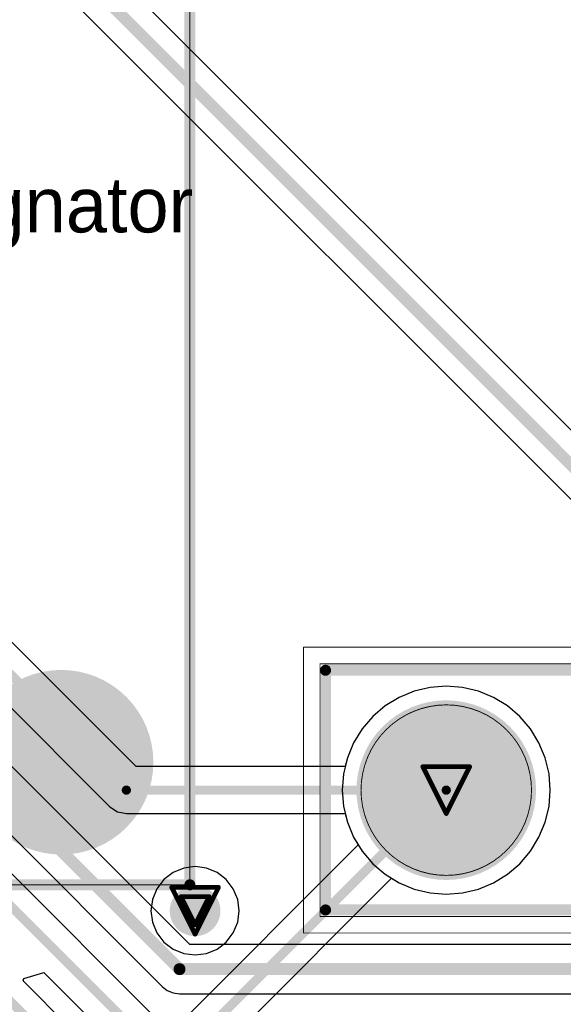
# Model space of a CAD drawing. Header units: millimetres. Extents: x 138 to 555, y 26 to 334.
# Tile 439 of 656: x 216 to 222, y 288 to 298. Entities that reach past the tile are written whole.
import ezdxf

# ---------------------------------------------------------------- set-up
doc = ezdxf.new("R2010")
doc.units = ezdxf.units.MM
for name, color, linetype in [('BottomLayer', 5, 'Continuous'), ('BottomSolder', 6, 'Continuous'), ('DrillDrawing', 1, 'Continuous'), ('Mechanical20', 56, 'Continuous'), ('Mechanical27', 56, 'Continuous'), ('MidLayer1', 16, 'Continuous'), ('MidLayer2', 76, 'Continuous'), ('MidLayer3', 90, 'Continuous'), ('MidLayer4', 156, 'Continuous'), ('MultiLayer', 9, 'Continuous'), ('PadHoleLayer', 156, 'Continuous'), ('TopLayer', 1, 'Continuous'), ('TopOverlay', 2, 'Continuous'), ('TopSolder', 216, 'Continuous'), ('ViaHoleLayer', 16, 'Continuous')]:
    doc.layers.add(name, color=color, linetype=linetype)

# ---------------------------------------------------------------- blocks, each defined once
blk = doc.blocks.new('CON_SAMTEC_TSW_103_07_F_S_796')
at = {"layer": 'BottomLayer', "const_width": 0.925}
for points in [[(-0.462, 0, 1), (0.462, 0, 1)], [(2.078, 0, 1), (3.002, 0, 1)]]:
    blk.add_lwpolyline(points, format="xyb", close=True, dxfattribs=at)
at = {"layer": 'BottomLayer'}
blk.add_solid([(-3.465, -0.925), (-1.615, -0.925), (-3.465, 0.925), (-1.615, 0.925)], dxfattribs=at)
at = {"layer": 'BottomSolder', "const_width": 0.975}
for points in [[(-0.487, 0, 1), (0.487, 0, 1)], [(2.053, 0, 1), (3.027, 0, 1)]]:
    blk.add_lwpolyline(points, format="xyb", close=True, dxfattribs=at)
at = {"layer": 'BottomSolder'}
blk.add_solid([(-3.515, -0.975), (-1.565, -0.975), (-3.515, 0.975), (-1.565, 0.975)], dxfattribs=at)
at = {"layer": 'Mechanical20', "const_width": 0.01}
for points in [[(-4.09, 1.55), (-4.09, -1.55)], [(4.09, 1.55), (-4.09, 1.55)], [(4.09, 1.55), (4.09, -1.55)], [(4.09, -1.55), (-4.09, -1.55)]]:
    blk.add_lwpolyline(points, dxfattribs=at)
at = {"layer": 'Mechanical20', "const_width": 0.005}
for points in [[(-4.092, 1.55, 1), (-4.088, 1.55, 1)], [(-4.092, 1.55, 1), (-4.088, 1.55, 1)], [(4.088, 1.55, 1), (4.092, 1.55, 1)], [(4.088, 1.55, 1), (4.092, 1.55, 1)], [(-4.092, -1.55, 1), (-4.088, -1.55, 1)], [(-4.092, -1.55, 1), (-4.088, -1.55, 1)], [(4.088, -1.55, 1), (4.092, -1.55, 1)], [(4.088, -1.55, 1), (4.092, -1.55, 1)]]:
    blk.add_lwpolyline(points, format="xyb", close=True, dxfattribs=at)
at = {"layer": 'Mechanical27'}
for p, q in [((-2.635, 0.357), (-2.492, 0.5)), ((-2.492, 0.5), (-2.492, -0.5)), ((-2.73, 0.309), (-2.635, 0.357))]:
    blk.add_line(p, q, dxfattribs=at)
at = {"layer": 'Mechanical27', "const_width": 0.01}
for points in [[(-3.91, 1.37), (-3.91, -1.37)], [(3.91, 1.37), (-3.91, 1.37)], [(3.91, 1.37), (3.91, -1.37)], [(-1.615, 0.925), (-3.465, 0.925)], [(-3.465, 0.925), (-3.465, -0.925)], [(-1.615, 0.925), (-1.615, -0.925)], [(-1.615, -0.925), (-3.465, -0.925)], [(3.91, -1.37), (-3.91, -1.37)]]:
    blk.add_lwpolyline(points, dxfattribs=at)
at = {"layer": 'Mechanical27'}
for points, const_width in [([(-3.912, 1.37, 1), (-3.908, 1.37, 1)], 0.005), ([(-3.912, 1.37, 1), (-3.908, 1.37, 1)], 0.005), ([(3.908, 1.37, 1), (3.912, 1.37, 1)], 0.005), ([(3.908, 1.37, 1), (3.912, 1.37, 1)], 0.005), ([(-3.467, 0.925, 1), (-3.463, 0.925, 1)], 0.005), ([(-3.467, 0.925, 1), (-3.463, 0.925, 1)], 0.005), ([(-1.617, 0.925, 1), (-1.613, 0.925, 1)], 0.005), ([(-1.617, 0.925, 1), (-1.613, 0.925, 1)], 0.005), ([(0.925, 0, 1), (-0.925, 0, 1)], 0.01), ([(3.465, 0, 1), (1.615, 0, 1)], 0.01), ([(-0.927, 0, 1), (-0.923, 0, 1)], 0.005), ([(0.923, 0, 1), (0.927, 0, 1)], 0.005), ([(1.613, 0, 1), (1.617, 0, 1)], 0.005), ([(3.463, 0, 1), (3.467, 0, 1)], 0.005), ([(-3.467, -0.925, 1), (-3.463, -0.925, 1)], 0.005), ([(-3.467, -0.925, 1), (-3.463, -0.925, 1)], 0.005), ([(-1.617, -0.925, 1), (-1.613, -0.925, 1)], 0.005), ([(-1.617, -0.925, 1), (-1.613, -0.925, 1)], 0.005), ([(-3.912, -1.37, 1), (-3.908, -1.37, 1)], 0.005), ([(-3.912, -1.37, 1), (-3.908, -1.37, 1)], 0.005), ([(3.908, -1.37, 1), (3.912, -1.37, 1)], 0.005), ([(3.908, -1.37, 1), (3.912, -1.37, 1)], 0.005)]:
    blk.add_lwpolyline(points, format="xyb", close=True, dxfattribs=dict(at, const_width=const_width))
at = {"layer": 'MidLayer1', "const_width": 0.925}
for points in [[(-3.002, 0, 1), (-2.078, 0, 1)], [(-0.462, 0, 1), (0.462, 0, 1)], [(2.078, 0, 1), (3.002, 0, 1)]]:
    blk.add_lwpolyline(points, format="xyb", close=True, dxfattribs=at)
at = {"layer": 'MidLayer2', "const_width": 0.925}
for points in [[(-3.002, 0, 1), (-2.078, 0, 1)], [(-0.462, 0, 1), (0.462, 0, 1)], [(2.078, 0, 1), (3.002, 0, 1)]]:
    blk.add_lwpolyline(points, format="xyb", close=True, dxfattribs=at)
at = {"layer": 'MidLayer3', "const_width": 0.925}
for points in [[(-3.002, 0, 1), (-2.078, 0, 1)], [(-0.462, 0, 1), (0.462, 0, 1)], [(2.078, 0, 1), (3.002, 0, 1)]]:
    blk.add_lwpolyline(points, format="xyb", close=True, dxfattribs=at)
at = {"layer": 'MidLayer4', "const_width": 0.925}
for points in [[(-3.002, 0, 1), (-2.078, 0, 1)], [(-0.462, 0, 1), (0.462, 0, 1)], [(2.078, 0, 1), (3.002, 0, 1)]]:
    blk.add_lwpolyline(points, format="xyb", close=True, dxfattribs=at)
at = {"layer": 'MultiLayer', "const_width": 0.925}
for points in [[(-0.462, 0, 1), (0.462, 0, 1)], [(2.078, 0, 1), (3.002, 0, 1)]]:
    blk.add_lwpolyline(points, format="xyb", close=True, dxfattribs=at)
at = {"layer": 'PadHoleLayer', "const_width": 0.5}
for points in [[(-2.79, 0, 1), (-2.29, 0, 1)], [(-0.25, 0, 1), (0.25, 0, 1)], [(2.29, 0, 1), (2.79, 0, 1)]]:
    blk.add_lwpolyline(points, format="xyb", close=True, dxfattribs=at)
at = {"layer": 'TopLayer', "const_width": 0.925}
for points in [[(-0.462, 0, 1), (0.462, 0, 1)], [(2.078, 0, 1), (3.002, 0, 1)]]:
    blk.add_lwpolyline(points, format="xyb", close=True, dxfattribs=at)
at = {"layer": 'TopLayer'}
blk.add_solid([(-3.465, -0.925), (-1.615, -0.925), (-3.465, 0.925), (-1.615, 0.925)], dxfattribs=at)
at = {"layer": 'TopOverlay'}
for p, q in [((-4.375, -0.608), (-4.375, 0.592)), ((-4.09, -0.38), (-4.204, -0.437)), ((-4.204, -0.437), (-4.375, -0.608))]:
    blk.add_line(p, q, dxfattribs=at)
at = {"layer": 'TopOverlay', "const_width": 0.12}
for points in [[(-3.85, 1.3), (-3.85, -1.3)], [(3.85, 1.3), (-3.85, 1.3)], [(3.85, 1.3), (3.85, -1.3)], [(3.85, -1.3), (-3.85, -1.3)]]:
    blk.add_lwpolyline(points, dxfattribs=at)
at = {"layer": 'TopOverlay', "const_width": 0.06}
for points in [[(-3.88, 1.3, 1), (-3.82, 1.3, 1)], [(-3.88, 1.3, 1), (-3.82, 1.3, 1)], [(3.82, 1.3, 1), (3.88, 1.3, 1)], [(3.82, 1.3, 1), (3.88, 1.3, 1)], [(-3.88, -1.3, 1), (-3.82, -1.3, 1)], [(-3.88, -1.3, 1), (-3.82, -1.3, 1)], [(3.82, -1.3, 1), (3.88, -1.3, 1)], [(3.82, -1.3, 1), (3.88, -1.3, 1)]]:
    blk.add_lwpolyline(points, format="xyb", close=True, dxfattribs=at)
at = {"layer": 'TopSolder', "const_width": 0.975}
for points in [[(-0.487, 0, 1), (0.487, 0, 1)], [(2.053, 0, 1), (3.027, 0, 1)]]:
    blk.add_lwpolyline(points, format="xyb", close=True, dxfattribs=at)
at = {"layer": 'TopSolder'}
blk.add_solid([(-3.515, -0.975), (-1.565, -0.975), (-3.515, 0.975), (-1.565, 0.975)], dxfattribs=at)
blk = doc.blocks.new('CON_FCI_20021311_XXX20XXLF_MOD_MB1299_953')
at = {"layer": 'Mechanical27', "const_width": 0.01}
for points in [[(9.271, 7.015), (-9.129, 7.015)], [(9.271, -6.985), (9.271, 7.015)]]:
    blk.add_lwpolyline(points, dxfattribs=at)
at = {"layer": 'Mechanical27', "const_width": 0.005}
blk.add_lwpolyline([(9.269, 7.015, 1), (9.274, 7.015, 1)], format="xyb", close=True, dxfattribs=at)
blk.add_lwpolyline([(9.269, 7.015, 1), (9.274, 7.015, 1)], format="xyb", close=True, dxfattribs=at)
at = {"layer": 'TopOverlay', "const_width": 0.12}
for points in [[(9.271, 7.015), (-9.129, 7.015)], [(9.271, -6.985), (9.271, 7.015)]]:
    blk.add_lwpolyline(points, dxfattribs=at)
at = {"layer": 'TopOverlay', "const_width": 0.06}
blk.add_lwpolyline([(9.241, 7.015, 1), (9.301, 7.015, 1)], format="xyb", close=True, dxfattribs=at)
blk.add_lwpolyline([(9.241, 7.015, 1), (9.301, 7.015, 1)], format="xyb", close=True, dxfattribs=at)

msp = doc.modelspace()

# ---------------------------------------------------------------- linework, layer by layer
at = {"layer": 'BottomLayer'}
for p, q in [((217.369, 290.369), (212.411, 295.328)), ((212.321, 294.696), (217.083, 289.934)), ((220.386, 291.188), (220.223, 291.12)), ((220.559, 291.229), (220.386, 291.188)), ((220.735, 291.243), (220.559, 291.229)), ((220.912, 291.229), (220.735, 291.243)), ((221.084, 291.188), (220.912, 291.229)), ((221.247, 291.12), (221.084, 291.188)), ((220.223, 291.12), (220.072, 291.027)), ((221.398, 291.027), (221.247, 291.12)), ((220.072, 291.027), (219.937, 290.912)), ((221.533, 290.912), (221.398, 291.027)), ((217.951, 288.439), (215.547, 290.842)), ((219.937, 290.912), (219.822, 290.778)), ((221.648, 290.778), (221.533, 290.912)), ((219.822, 290.778), (219.73, 290.627)), ((221.741, 290.627), (221.648, 290.778)), ((219.73, 290.627), (219.662, 290.463)), ((221.808, 290.463), (221.741, 290.627)), ((219.662, 290.463), (219.639, 290.369)), ((221.85, 290.291), (221.808, 290.463)), ((215.248, 290.386), (217.651, 287.983)), ((219.639, 290.369), (217.369, 290.369)), ((221.864, 290.114), (221.85, 290.291)), ((221.85, 289.938), (221.864, 290.114)), ((217.083, 289.934), (217.166, 289.879)), ((221.808, 289.766), (221.85, 289.938)), ((217.166, 289.879), (217.264, 289.86)), ((217.264, 289.86), (219.639, 289.86)), ((219.639, 289.86), (219.662, 289.766)), ((219.662, 289.766), (219.73, 289.602)), ((221.741, 289.602), (221.808, 289.766)), ((219.73, 289.602), (219.822, 289.451)), ((221.648, 289.451), (221.741, 289.602)), ((217.791, 287.435), (215.8, 289.426)), ((219.822, 289.451), (219.937, 289.316)), ((221.533, 289.316), (221.648, 289.451)), ((219.937, 289.316), (220.072, 289.201)), ((221.398, 289.201), (221.533, 289.316)), ((220.072, 289.201), (220.223, 289.109)), ((221.247, 289.109), (221.398, 289.201)), ((220.223, 289.109), (220.386, 289.041)), ((220.386, 289.041), (220.559, 289)), ((220.912, 289), (221.084, 289.041)), ((221.084, 289.041), (221.247, 289.109)), ((220.559, 289), (220.735, 288.986)), ((220.735, 288.986), (220.912, 289)), ((227.499, 288.439), (217.951, 288.439)), ((216.144, 288.044), (216.15, 288.072)), ((216.15, 288.072), (216.37, 288.135)), ((216.37, 288.135), (217.505, 287)), ((219.467, 284.722), (216.144, 288.044)), ((217.651, 287.983), (217.706, 287.94)), ((217.706, 287.94), (217.771, 287.914)), ((217.771, 287.914), (217.84, 287.905)), ((217.84, 287.905), (227.61, 287.905))]:
    msp.add_line(p, q, dxfattribs=at)
for points, const_width in [([(212.231, 295.147), (217.264, 290.114)], 0.1), ([(215.358, 290.653), (217.84, 288.172)], 0.13), ([(217.264, 290.114), (220.735, 290.114)], 0.1), ([(215.62, 289.246), (217.685, 287.18)], 0.1), ([(215.52, 288.307), (239.02, 264.807)], 0.1), ([(217.84, 288.172), (227.61, 288.172)], 0.13)]:
    msp.add_lwpolyline(points, dxfattribs=dict(at, const_width=const_width))
for points, const_width in [([(217.239, 290.114, 1), (217.289, 290.114, 1)], 0.05), ([(217.239, 290.114, 1), (217.289, 290.114, 1)], 0.05), ([(220.71, 290.114, 1), (220.76, 290.114, 1)], 0.05), ([(217.872, 288.805, 1), (218.147, 288.805, 1)], 0.275), ([(217.808, 288.172, 1), (217.873, 288.172, 1)], 0.065), ([(217.808, 288.172, 1), (217.873, 288.172, 1)], 0.065)]:
    msp.add_lwpolyline(points, format="xyb", close=True, dxfattribs=dict(at, const_width=const_width))
at = {"layer": 'DrillDrawing', "const_width": 0.0508}
for points in [[(220.481, 290.368), (220.989, 290.368)], [(220.481, 290.368), (220.735, 289.86)], [(220.735, 289.86), (220.989, 290.368)], [(217.756, 289.059), (218.264, 289.059)], [(217.756, 289.059), (218.01, 288.551)], [(218.01, 288.551), (218.264, 289.059)], [(217.857, 288.958), (218.162, 288.958)], [(217.857, 288.958), (218.01, 288.653)], [(218.01, 288.653), (218.162, 288.958)]]:
    msp.add_lwpolyline(points, dxfattribs=at)
at = {"layer": 'DrillDrawing', "const_width": 0.0254}
for points in [[(220.468, 290.368, 1), (220.494, 290.368, 1)], [(220.468, 290.368, 1), (220.494, 290.368, 1)], [(220.976, 290.368, 1), (221.002, 290.368, 1)], [(220.976, 290.368, 1), (221.002, 290.368, 1)], [(220.722, 289.86, 1), (220.748, 289.86, 1)], [(220.722, 289.86, 1), (220.748, 289.86, 1)], [(217.743, 289.059, 1), (217.768, 289.059, 1)], [(217.743, 289.059, 1), (217.768, 289.059, 1)], [(218.251, 289.059, 1), (218.276, 289.059, 1)], [(218.251, 289.059, 1), (218.276, 289.059, 1)], [(217.844, 288.958, 1), (217.87, 288.958, 1)], [(217.844, 288.958, 1), (217.87, 288.958, 1)], [(218.149, 288.958, 1), (218.175, 288.958, 1)], [(218.149, 288.958, 1), (218.175, 288.958, 1)], [(217.997, 288.653, 1), (218.022, 288.653, 1)], [(217.997, 288.653, 1), (218.022, 288.653, 1)], [(217.997, 288.551, 1), (218.022, 288.551, 1)], [(217.997, 288.551, 1), (218.022, 288.551, 1)]]:
    msp.add_lwpolyline(points, format="xyb", close=True, dxfattribs=at)
at = {"layer": 'MidLayer1', "const_width": 0.275}
msp.add_lwpolyline([(217.872, 288.805, 1), (218.147, 288.805, 1)], format="xyb", close=True, dxfattribs=at)
at = {"layer": 'MidLayer2'}
for p, q in [((220.386, 291.188), (220.223, 291.12)), ((220.559, 291.229), (220.386, 291.188)), ((220.735, 291.243), (220.559, 291.229)), ((220.912, 291.229), (220.735, 291.243)), ((221.084, 291.188), (220.912, 291.229)), ((221.247, 291.12), (221.084, 291.188)), ((220.223, 291.12), (220.072, 291.027)), ((221.398, 291.027), (221.247, 291.12)), ((220.072, 291.027), (219.937, 290.912)), ((221.533, 290.912), (221.398, 291.027)), ((219.937, 290.912), (219.822, 290.778)), ((221.648, 290.778), (221.533, 290.912)), ((219.822, 290.778), (219.73, 290.627)), ((221.741, 290.627), (221.648, 290.778)), ((219.73, 290.627), (219.662, 290.463)), ((221.808, 290.463), (221.741, 290.627)), ((219.662, 290.463), (219.621, 290.291)), ((221.85, 290.291), (221.808, 290.463)), ((219.621, 290.291), (219.607, 290.114)), ((221.864, 290.114), (221.85, 290.291)), ((219.607, 290.114), (219.621, 289.938)), ((221.85, 289.938), (221.864, 290.114)), ((219.621, 289.938), (219.662, 289.766)), ((221.808, 289.766), (221.85, 289.938)), ((219.662, 289.766), (219.73, 289.602)), ((221.741, 289.602), (221.808, 289.766)), ((219.73, 289.602), (219.822, 289.451)), ((221.648, 289.451), (221.741, 289.602)), ((219.822, 289.451), (219.937, 289.316)), ((221.533, 289.316), (221.648, 289.451)), ((219.937, 289.316), (220.072, 289.201)), ((221.398, 289.201), (221.533, 289.316)), ((220.072, 289.201), (220.223, 289.109)), ((221.247, 289.109), (221.398, 289.201)), ((220.223, 289.109), (220.386, 289.041)), ((220.386, 289.041), (220.559, 289)), ((220.912, 289), (221.084, 289.041)), ((221.084, 289.041), (221.247, 289.109)), ((220.559, 289), (220.735, 288.986)), ((220.735, 288.986), (220.912, 289))]:
    msp.add_line(p, q, dxfattribs=at)
at = {"layer": 'MidLayer2', "const_width": 0.275}
msp.add_lwpolyline([(217.872, 288.805, 1), (218.147, 288.805, 1)], format="xyb", close=True, dxfattribs=at)
at = {"layer": 'MidLayer3'}
for p, q in [((220.386, 291.188), (220.223, 291.12)), ((220.559, 291.229), (220.386, 291.188)), ((220.735, 291.243), (220.559, 291.229)), ((220.912, 291.229), (220.735, 291.243)), ((221.084, 291.188), (220.912, 291.229)), ((221.247, 291.12), (221.084, 291.188)), ((220.223, 291.12), (220.072, 291.027)), ((221.398, 291.027), (221.247, 291.12)), ((220.072, 291.027), (219.937, 290.912)), ((221.533, 290.912), (221.398, 291.027)), ((219.937, 290.912), (219.822, 290.778)), ((221.648, 290.778), (221.533, 290.912)), ((219.822, 290.778), (219.73, 290.627)), ((221.741, 290.627), (221.648, 290.778)), ((219.73, 290.627), (219.662, 290.463)), ((221.808, 290.463), (221.741, 290.627)), ((219.662, 290.463), (219.621, 290.291)), ((221.85, 290.291), (221.808, 290.463)), ((219.621, 290.291), (219.607, 290.114)), ((221.864, 290.114), (221.85, 290.291)), ((219.607, 290.114), (219.621, 289.938)), ((221.85, 289.938), (221.864, 290.114)), ((219.621, 289.938), (219.662, 289.766)), ((221.808, 289.766), (221.85, 289.938)), ((219.662, 289.766), (219.73, 289.602)), ((221.741, 289.602), (221.808, 289.766)), ((219.73, 289.602), (219.822, 289.451)), ((221.648, 289.451), (221.741, 289.602)), ((219.822, 289.451), (219.937, 289.316)), ((221.533, 289.316), (221.648, 289.451)), ((219.937, 289.316), (220.072, 289.201)), ((221.398, 289.201), (221.533, 289.316)), ((220.072, 289.201), (220.223, 289.109)), ((221.247, 289.109), (221.398, 289.201)), ((220.223, 289.109), (220.386, 289.041)), ((220.386, 289.041), (220.559, 289)), ((220.912, 289), (221.084, 289.041)), ((221.084, 289.041), (221.247, 289.109)), ((220.559, 289), (220.735, 288.986)), ((220.735, 288.986), (220.912, 289))]:
    msp.add_line(p, q, dxfattribs=at)
at = {"layer": 'MidLayer3', "const_width": 0.275}
msp.add_lwpolyline([(217.872, 288.805, 1), (218.147, 288.805, 1)], format="xyb", close=True, dxfattribs=at)
at = {"layer": 'MidLayer4'}
for p, q in [((220.386, 291.188), (220.223, 291.12)), ((220.559, 291.229), (220.386, 291.188)), ((220.735, 291.243), (220.559, 291.229)), ((220.912, 291.229), (220.735, 291.243)), ((221.084, 291.188), (220.912, 291.229)), ((221.247, 291.12), (221.084, 291.188)), ((220.223, 291.12), (220.072, 291.027)), ((221.398, 291.027), (221.247, 291.12)), ((220.072, 291.027), (219.937, 290.912)), ((221.533, 290.912), (221.398, 291.027)), ((219.937, 290.912), (219.822, 290.778)), ((221.648, 290.778), (221.533, 290.912)), ((219.822, 290.778), (219.73, 290.627)), ((221.741, 290.627), (221.648, 290.778)), ((219.73, 290.627), (219.662, 290.463)), ((221.808, 290.463), (221.741, 290.627)), ((219.662, 290.463), (219.621, 290.291)), ((221.85, 290.291), (221.808, 290.463)), ((219.621, 290.291), (219.607, 290.114)), ((221.864, 290.114), (221.85, 290.291)), ((219.607, 290.114), (219.621, 289.938)), ((221.85, 289.938), (221.864, 290.114)), ((219.621, 289.938), (219.662, 289.766)), ((221.808, 289.766), (221.85, 289.938)), ((219.662, 289.766), (219.73, 289.602)), ((221.741, 289.602), (221.808, 289.766)), ((219.73, 289.602), (219.822, 289.451)), ((221.648, 289.451), (221.741, 289.602)), ((219.822, 289.451), (219.937, 289.316)), ((221.533, 289.316), (221.648, 289.451)), ((217.886, 289.268), (217.77, 289.22)), ((218.01, 289.284), (217.886, 289.268)), ((218.134, 289.268), (218.01, 289.284)), ((218.249, 289.22), (218.134, 289.268)), ((219.937, 289.316), (220.072, 289.201)), ((221.398, 289.201), (221.533, 289.316)), ((217.671, 289.144), (217.595, 289.045)), ((217.77, 289.22), (217.671, 289.144)), ((218.348, 289.144), (218.249, 289.22)), ((218.424, 289.045), (218.348, 289.144)), ((220.072, 289.201), (220.223, 289.109)), ((221.247, 289.109), (221.398, 289.201)), ((217.595, 289.045), (217.547, 288.929)), ((218.472, 288.929), (218.424, 289.045)), ((220.223, 289.109), (220.386, 289.041)), ((220.386, 289.041), (220.559, 289)), ((220.912, 289), (221.084, 289.041)), ((221.084, 289.041), (221.247, 289.109)), ((217.547, 288.929), (217.53, 288.805)), ((218.489, 288.805), (218.472, 288.929)), ((220.559, 289), (220.735, 288.986)), ((220.735, 288.986), (220.912, 289)), ((217.53, 288.805), (217.547, 288.681)), ((218.472, 288.681), (218.489, 288.805)), ((217.547, 288.681), (217.595, 288.566)), ((218.424, 288.566), (218.472, 288.681)), ((217.595, 288.566), (217.671, 288.466)), ((218.348, 288.466), (218.424, 288.566)), ((217.671, 288.466), (217.77, 288.39)), ((217.77, 288.39), (217.886, 288.342)), ((218.134, 288.342), (218.249, 288.39)), ((218.249, 288.39), (218.348, 288.466)), ((217.886, 288.342), (218.01, 288.326)), ((218.01, 288.326), (218.134, 288.342))]:
    msp.add_line(p, q, dxfattribs=at)
at = {"layer": 'MidLayer4', "const_width": 0.275}
msp.add_lwpolyline([(217.872, 288.805, 1), (218.147, 288.805, 1)], format="xyb", close=True, dxfattribs=at)
at = {"layer": 'MultiLayer', "const_width": 0.275}
msp.add_lwpolyline([(217.872, 288.805, 1), (218.147, 288.805, 1)], format="xyb", close=True, dxfattribs=at)
at = {"layer": 'TopLayer'}
for p, q in [((223.463, 292.643), (215.959, 300.147)), ((215.505, 299.849), (223.009, 292.345)), ((220.386, 291.188), (220.223, 291.12)), ((220.559, 291.229), (220.386, 291.188)), ((220.735, 291.243), (220.559, 291.229)), ((220.912, 291.229), (220.735, 291.243)), ((221.084, 291.188), (220.912, 291.229)), ((221.247, 291.12), (221.084, 291.188)), ((220.223, 291.12), (220.072, 291.027)), ((221.398, 291.027), (221.247, 291.12)), ((220.072, 291.027), (219.937, 290.912)), ((221.533, 290.912), (221.398, 291.027)), ((219.937, 290.912), (219.822, 290.778)), ((221.648, 290.778), (221.533, 290.912)), ((219.822, 290.778), (219.73, 290.627)), ((221.741, 290.627), (221.648, 290.778)), ((219.73, 290.627), (219.662, 290.463)), ((221.808, 290.463), (221.741, 290.627)), ((219.662, 290.463), (219.621, 290.291)), ((221.85, 290.291), (221.808, 290.463)), ((219.621, 290.291), (219.607, 290.114)), ((221.864, 290.114), (221.85, 290.291)), ((219.607, 290.114), (219.621, 289.938)), ((221.85, 289.938), (221.864, 290.114)), ((219.621, 289.938), (219.662, 289.766)), ((221.808, 289.766), (221.85, 289.938)), ((219.662, 289.766), (219.73, 289.602)), ((221.741, 289.602), (221.808, 289.766)), ((219.73, 289.602), (219.78, 289.52)), ((221.648, 289.451), (221.741, 289.602)), ((219.78, 289.52), (217.644, 287.384)), ((221.533, 289.316), (221.648, 289.451)), ((221.398, 289.201), (221.533, 289.316)), ((218.08, 287.098), (220.141, 289.159)), ((220.141, 289.159), (220.223, 289.109)), ((221.247, 289.109), (221.398, 289.201)), ((220.223, 289.109), (220.386, 289.041)), ((220.386, 289.041), (220.559, 289)), ((220.912, 289), (221.084, 289.041)), ((221.084, 289.041), (221.247, 289.109)), ((220.559, 289), (220.735, 288.986)), ((220.735, 288.986), (220.912, 289))]:
    msp.add_line(p, q, dxfattribs=at)
for points, const_width in [([(215.693, 300.037), (223.275, 292.455)], 0.127), ([(217.825, 287.204), (220.735, 290.114)], 0.1)]:
    msp.add_lwpolyline(points, dxfattribs=dict(at, const_width=const_width))
for points, const_width in [([(220.71, 290.114, 1), (220.76, 290.114, 1)], 0.05), ([(217.872, 288.805, 1), (218.147, 288.805, 1)], 0.275)]:
    msp.add_lwpolyline(points, format="xyb", close=True, dxfattribs=dict(at, const_width=const_width))
at = {"layer": 'TopOverlay', "const_width": 2}
msp.add_lwpolyline([(216.557, 290.418, -0.000781), (216.557, 290.415)], format="xyb", dxfattribs=at)
at = {"layer": 'TopOverlay', "const_width": 1}
for points in [[(216.057, 290.418, 1), (217.057, 290.418, 1)], [(216.057, 290.415, 1), (217.057, 290.415, 1)]]:
    msp.add_lwpolyline(points, format="xyb", close=True, dxfattribs=at)
at = {"layer": 'ViaHoleLayer', "const_width": 0.15}
msp.add_lwpolyline([(217.935, 288.805, 1), (218.085, 288.805, 1)], format="xyb", close=True, dxfattribs=at)

# ---------------------------------------------------------------- block references
for name, p, rotation in [('CON_FCI_20021311_XXX20XXLF_MOD_MB1299_953', (210.938, 298.358), 270), ('CON_SAMTEC_TSW_103_07_F_S_796', (223.275, 290.114), 180)]:
    msp.add_blockref(name, p, dxfattribs=dict(rotation=rotation))

# ---------------------------------------------------------------- texts
at = {"layer": 'Mechanical27'}
msp.add_text('.designator', height=0.6, dxfattribs=at).set_placement((214.02, 296.164))

doc.saveas('drawing.dxf')
